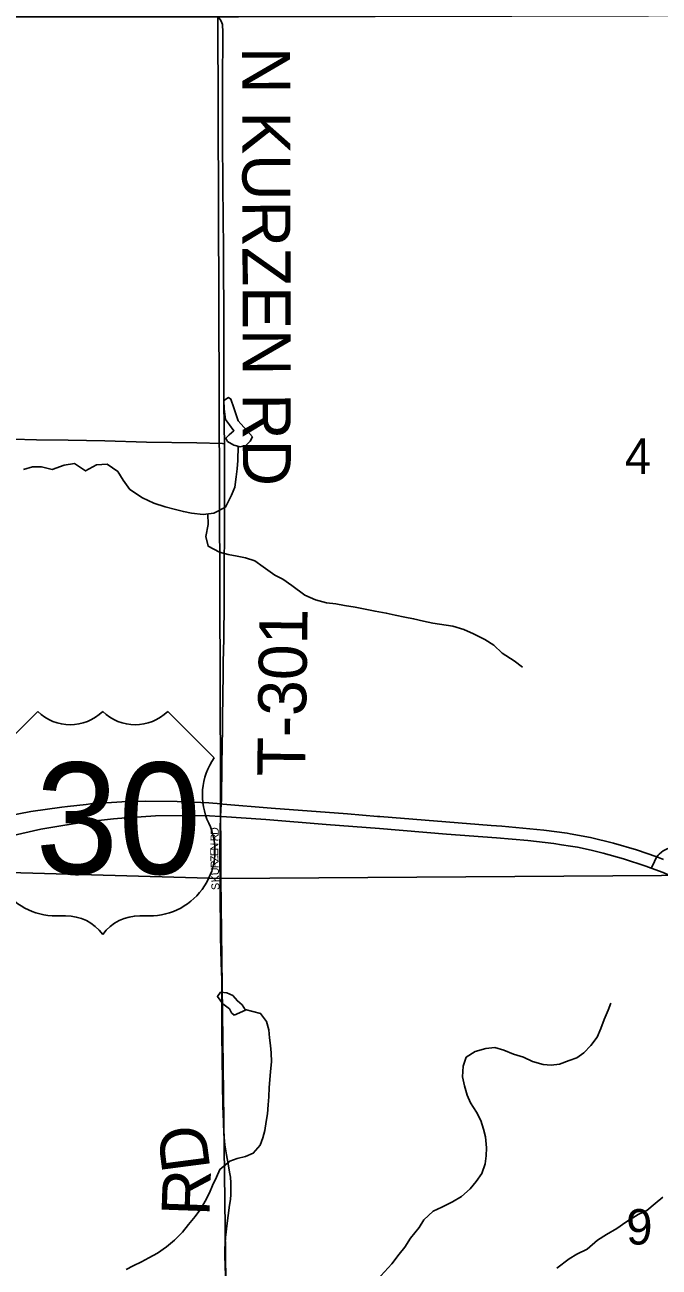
# Model space of a CAD drawing. Extents: x 1985906 to 2360102, y 891258 to 1222054.
# Drawn here: x 2181632 to 2185594, y 1018314 to 1026073 of the extents above; entities that cross this region are included whole.
import ezdxf

# ---------------------------------------------------------------- set-up
doc = ezdxf.new("R2010")
doc.units = 0
for name, color, linetype in [('GM_X_City_Street', 7, 'Continuous'), ('GM_X_City_Street_Text', 7, 'Continuous'), ('GM_X_Minor_Lake', 7, 'Continuous'), ('GM_X_Minor_River', 7, 'Continuous'), ('GM_X_Section', 7, 'Continuous'), ('GM_X_Section_Text', 7, 'Continuous'), ('GM_X_Township_Road', 7, 'Continuous'), ('GM_X_Township_Road_Text', 7, 'Continuous'), ('GM_X_US_Location', 7, 'Continuous'), ('GM_X_US_Route', 7, 'Continuous'), ('GM_X_US_Shield', 7, 'Continuous')]:
    doc.layers.add(name, color=color, linetype=linetype)

msp = doc.modelspace()

# ---------------------------------------------------------------- linework, layer by layer
at = {"layer": 'GM_X_City_Street'}
for points in [[(2182854.9, 1021129.2), (2182857.1, 1021169.1), (2182858.6, 1021207)], [(2182851.8, 1020663.1), (2182850.1, 1020906.6), (2182853.2, 1021070.8), (2182853.6, 1021105.7), (2182854.9, 1021129.2)]]:
    msp.add_lwpolyline(points, dxfattribs=at)
at = {"layer": 'GM_X_Minor_Lake'}
for points in [[(2182965.1, 1023599.6), (2182938.2, 1023681.4), (2182919.5, 1023735.3), (2182903.4, 1023745.2), (2182875.6, 1023726.8), (2182878.2, 1023674.8), (2182884.9, 1023608.7), (2182911.3, 1023574.9), (2182937.8, 1023537.2), (2182908, 1023512.8), (2182888.2, 1023490.6), (2182898.5, 1023470.6), (2182936.8, 1023447), (2182977, 1023437.4), (2183012.9, 1023445.8), (2183040.6, 1023472.2), (2183054.3, 1023500.3)], [(2183054.3, 1023500.3), (2182965.1, 1023599.6)], [(2183010.4, 1019919.7), (2182990, 1019951.5), (2182959.7, 1019977.3), (2182931.3, 1020011), (2182893, 1020026.6), (2182854.9, 1020032.2), (2182835.2, 1020004), (2182869.8, 1019958.3), (2182910.2, 1019926.6), (2182922.5, 1019902.7), (2182938.7, 1019886.9)], [(2182938.7, 1019886.9), (2183010.4, 1019919.7)]]:
    msp.add_lwpolyline(points, dxfattribs=at)
at = {"layer": 'GM_X_Minor_River'}
for points in [[(2181622.9, 1023294.7), (2181680.8, 1023311.3), (2181736.9, 1023311.9), (2181803.1, 1023294.6), (2181878.9, 1023323.5), (2181942.9, 1023332.2), (2182011.5, 1023286.8), (2182079.1, 1023325.6), (2182147.2, 1023328.3), (2182213.8, 1023283), (2182246.4, 1023229.2), (2182287.1, 1023171.6), (2182367.8, 1023118.3), (2182438.2, 1023085), (2182508.6, 1023061.8), (2182572.8, 1023046.4), (2182623, 1023032.9), (2182673.2, 1023023.4), (2182745.4, 1023014.2), (2182813.4, 1023022.9), (2182885.1, 1023059.8), (2182922.3, 1023134.3), (2182943.7, 1023184.6), (2182953, 1023248.8), (2182958.5, 1023299), (2182961.9, 1023351.1), (2182964, 1023440.5)], [(2182776.1, 1023018.1), (2182778.1, 1022952.4), (2182763, 1022878.2), (2182777.7, 1022816.2), (2182848.2, 1022778.9), (2182902.4, 1022765.5), (2182958.6, 1022754), (2183010.7, 1022744.6), (2183069, 1022725.2), (2183121.5, 1022687.7), (2183194.2, 1022636.4), (2183244.5, 1022610.8), (2183299, 1022571.4), (2183381.8, 1022510.2), (2183448.2, 1022480.8), (2183516.5, 1022463.5), (2183574.6, 1022456.1), (2183628.8, 1022446.7), (2183695, 1022435.4), (2183747.2, 1022425.9), (2183819.4, 1022410.7), (2183889.6, 1022399.4), (2183945.9, 1022386), (2184006.1, 1022372.6), (2184060.3, 1022363.2), (2184122.5, 1022347.8), (2184180.7, 1022336.4), (2184305.1, 1022317.7), (2184373.4, 1022296.4), (2184433.8, 1022269), (2184506.2, 1022233.7), (2184560.7, 1022198.2), (2184613.3, 1022148.7), (2184687.9, 1022101.4), (2184740.4, 1022061.9)], [(2182265.1, 1018299.6), (2182309.2, 1018321.9), (2182361.3, 1018348.3), (2182407.4, 1018372.6), (2182461.5, 1018401), (2182517.6, 1018441.4), (2182567.6, 1018481.8), (2182617.6, 1018532.2), (2182655.5, 1018580.6), (2182695.4, 1018630.9), (2182731.3, 1018679.3), (2182759.2, 1018725.5), (2182785, 1018777.8), (2182804.8, 1018824.1), (2182828.7, 1018876.4), (2182850.5, 1018924.6), (2182912.5, 1018975.1), (2182958.6, 1018993.4), (2183010.8, 1019005.7), (2183058.9, 1019026.1), (2183102.9, 1019076.4), (2183118.7, 1019120.7), (2183130.5, 1019166.9), (2183140.2, 1019223.1), (2183148, 1019271.3), (2183151.7, 1019327.4), (2183155.5, 1019377.6), (2183159.1, 1019435.8), (2183162.9, 1019483.9), (2183166.6, 1019536.1), (2183172.3, 1019596.3), (2183170, 1019652.5), (2183165.7, 1019698.6), (2183161.4, 1019746.7), (2183157.1, 1019796.8), (2183140.7, 1019848.9), (2183104.3, 1019898.8), (2183008.8, 1019922.2)], [(2183833.2, 1018234.1), (2183925, 1018334.9), (2183970.9, 1018395.3), (2184004.8, 1018439.6), (2184040.7, 1018496), (2184094.6, 1018562.5), (2184124.5, 1018608.8), (2184182.4, 1018663.2), (2184236.6, 1018689.6), (2184302.7, 1018722.1), (2184358.8, 1018754.5), (2184412.8, 1018802.9), (2184450.7, 1018849.2), (2184486.6, 1018899.6), (2184508.4, 1018959.9), (2184514.1, 1019010.1), (2184515.9, 1019060.2), (2184509.4, 1019128.4), (2184497.1, 1019176.4), (2184480.7, 1019230.5), (2184454.3, 1019282.5), (2184415.8, 1019340.5), (2184395.4, 1019388.5), (2184379, 1019446.6), (2184366.7, 1019502.7), (2184370.3, 1019568.9), (2184388.1, 1019625.1), (2184444.1, 1019661.5), (2184512.4, 1019680), (2184568.6, 1019686.3), (2184623, 1019668.5), (2184683.4, 1019644.8), (2184745.8, 1019625.1), (2184802.2, 1019599.3), (2184868.7, 1019579.6), (2184918.9, 1019575.9), (2184971.2, 1019582.2), (2185031.3, 1019604.6), (2185079.5, 1019620.9), (2185123.5, 1019653.3), (2185167.5, 1019697.6), (2185207.4, 1019750), (2185229.2, 1019804.3), (2185251, 1019860.6), (2185274.8, 1019918.9), (2185292.6, 1019963.1)], [(2184954.2, 1018308.5), (2185032.2, 1018367.1), (2185080.3, 1018395.4), (2185144.5, 1018425.9), (2185208.5, 1018482.4), (2185264.5, 1018518.8), (2185330.7, 1018555.3), (2185386.7, 1018595.7), (2185462.8, 1018642.2), (2185516.9, 1018668.6), (2185568.9, 1018711), (2185616.9, 1018751.4)]]:
    msp.add_lwpolyline(points, dxfattribs=at)
at = {"layer": 'GM_X_Section'}
for points in [[(2182838.6, 1026122.3), (2182966.6, 1026123.5), (2188087.9, 1026135.7), (2188056.2, 1020775.9), (2182857, 1020741)], [(2177583.1, 1026122.8), (2182838.6, 1026122.3), (2182857, 1020741), (2177420.1, 1020896), (2177404.9, 1026121.2)], [(2177420.1, 1020896), (2182857, 1020741), (2182923.5, 1015372.1), (2180741.3, 1015458.5), (2177510.9, 1015487.3)], [(2188056.2, 1020775.9), (2188122.3, 1015429.1), (2182923.5, 1015372.1), (2182857, 1020741)]]:
    msp.add_lwpolyline(points, close=True, dxfattribs=at)
at = {"layer": 'GM_X_Township_Road'}
for points in [[(2182878.3, 1023456.6), (2182877.5, 1023566.2), (2182876.1, 1023713.8), (2182875.9, 1023976.1), (2182875, 1024254.7), (2182873.5, 1024582.6), (2182872.9, 1024681), (2182871.5, 1024861.2), (2182868.6, 1025074.4), (2182866.4, 1025353.2), (2182866.2, 1025533.5), (2182866.8, 1025730.2), (2182869.1, 1025992.5), (2182868.3, 1026041.5), (2182866.9, 1026061), (2182866, 1026073.7), (2182863.4, 1026084.2), (2182859.4, 1026095.1), (2182852.1, 1026106.2), (2182843.2, 1026115.5)], [(2180899.6, 1023501.4), (2181081, 1023497), (2181263, 1023491.5), (2181426.2, 1023486.6), (2181557, 1023484.6), (2181705.3, 1023481.8), (2181901.9, 1023479.4), (2182131.6, 1023473.7), (2182392, 1023466.7), (2182705.9, 1023462.5), (2182865.8, 1023457), (2182878.3, 1023456.6)], [(2182866.6, 1021679.3), (2182866.8, 1021690.4), (2182867.6, 1021731.1), (2182869.9, 1021895.1), (2182871.2, 1022009.8), (2182872, 1022091.8), (2182874.4, 1022239.1), (2182876.4, 1022468.4), (2182878.2, 1022697.9), (2182879.5, 1022894.6), (2182879.8, 1023074.9), (2182880.1, 1023222.4), (2182879.3, 1023320.4), (2182878.3, 1023456.6)], [(2182858.6, 1021207), (2182859.7, 1021233.4), (2182862.7, 1021452.5), (2182866.6, 1021679.3)], [(2182854.1, 1020443.9), (2182852.2, 1020610.9), (2182851.8, 1020663.1)], [(2182857.5, 1020226.5), (2182855.9, 1020281.7), (2182854.7, 1020389.4), (2182854.1, 1020443.9)], [(2182862.5, 1019850.2), (2182861.9, 1019906.6), (2182861.8, 1020013.4), (2182861.8, 1020056.8), (2182861.7, 1020113.2), (2182860.6, 1020155.9), (2182857.6, 1020221.8), (2182857.5, 1020226.5)], [(2182886.6, 1018197.9), (2182882.1, 1018384.6), (2182882.2, 1018428.9), (2182883.2, 1018461), (2182885.7, 1018498.7), (2182895.4, 1018589.6), (2182901.2, 1018636.1), (2182910.9, 1018701.8), (2182916, 1018735.9), (2182918.7, 1018767.6), (2182919.8, 1018807.9), (2182919.1, 1018840.4), (2182916.4, 1018876), (2182911.4, 1018908.1), (2182902.9, 1018958.5), (2182892.1, 1019016.5), (2182882.4, 1019077.3), (2182875.9, 1019145.8), (2182872.1, 1019218.9), (2182868.9, 1019319.9), (2182867, 1019461.2), (2182865.3, 1019629.6), (2182863.6, 1019759.8), (2182862.5, 1019850.2)]]:
    msp.add_lwpolyline(points, dxfattribs=at)
at = {"layer": 'GM_X_US_Route'}
for points in [[(2181508.5, 1021128.6), (2181669.7, 1021159.4), (2181864.3, 1021187.8), (2181899.2, 1021191.4), (2182014.5, 1021203.5), (2182043.3, 1021206.6), (2182207.1, 1021218.9), (2182239, 1021219.8), (2182387.3, 1021224.2), (2182584, 1021222.6), (2182780.5, 1021213.5), (2182858.6, 1021207), (2182868.5, 1021206.2), (2183171.8, 1021181), (2183647.4, 1021144.3), (2183834.5, 1021129.4), (2183848.9, 1021128.2), (2184545.2, 1021072.4), (2184611.1, 1021067.7), (2184873.6, 1021043.7), (2185020.2, 1021023.9), (2185037.4, 1021020.7), (2185165.6, 1020996.6), (2185309.5, 1020962.1), (2185451.7, 1020920.8), (2185579.9, 1020875.9), (2185620.6, 1020860.1)], [(2181896.7, 1021076.5), (2181974.5, 1021089.1), (2182072.9, 1021102.2), (2182186.1, 1021114.6), (2182263.7, 1021120.8)], [(2182263.7, 1021120.8), (2182268.8, 1021121.2), (2182449.3, 1021132.7), (2182629.4, 1021135.6), (2182784.6, 1021132.7), (2182854.9, 1021129.2), (2182861.4, 1021128.7), (2183138.5, 1021109.7), (2183514.9, 1021079.3), (2183847.7, 1021052.6)], [(2177324.2, 1019820.7), (2177853.1, 1019998.2), (2178273.5, 1020138.2), (2178710, 1020281.9), (2178914.6, 1020342.9), (2179068, 1020386), (2179207.4, 1020422.9), (2179363, 1020462.2), (2179549.3, 1020509.1), (2179869.3, 1020588.6), (2180043.9, 1020632.1), (2180249, 1020683.2), (2180768.2, 1020813.3), (2181306.6, 1020947.1), (2181540.1, 1021005.2), (2181731.4, 1021048.7), (2181894.1, 1021076), (2181896.7, 1021076.5)], [(2183847.7, 1021052.6), (2184266.4, 1021018.9), (2184577.7, 1020994.7), (2184774, 1020978.1), (2184937.2, 1020958.9), (2184983.9, 1020952.3), (2185040.2, 1020943.1)], [(2185040.2, 1020943.1), (2185083.5, 1020936.1), (2185169.3, 1020918.2), (2185243.6, 1020900.3), (2185370.4, 1020864.2), (2185511.1, 1020818.2), (2185544.7, 1020805.6)], [(2185544.7, 1020805.6), (2185550, 1020817.2), (2185564.2, 1020848.4), (2185571.2, 1020862.9), (2185579.9, 1020875.9), (2185588.6, 1020886.8), (2185595.1, 1020893.8), (2185609.2, 1020906.4), (2185619.9, 1020913.9), (2185635.9, 1020922.3), (2185643.6, 1020925.6), (2185651.4, 1020928.8), (2185662.5, 1020930.6), (2185679.7, 1020931.1), (2185694.6, 1020929.9), (2185711.6, 1020928), (2185745.3, 1020923.8), (2185786.6, 1020918.6), (2185832.3, 1020912), (2185869.2, 1020906.7)], [(2185544.7, 1020805.6), (2185619.1, 1020777.8), (2185768.1, 1020710.5), (2185900.8, 1020643.6), (2186044.1, 1020563.1), (2186088.7, 1020535.6)]]:
    msp.add_lwpolyline(points, dxfattribs=at)
at = {"layer": 'GM_X_US_Shield'}
for p, q in [((2181712.7, 1021784.8), (2181422.7, 1021494.7)), ((2182814.9, 1021494.7), (2182524.8, 1021784.8)), ((2181828.8, 1020508.6), (2181886.8, 1020508.6)), ((2182350.8, 1020508.6), (2182408.8, 1020508.6))]:
    msp.add_line(p, q, dxfattribs=at)
for centre, radius, start, end in [((2181915.8, 1021991.9), 290, 225.573, 314.427), ((2182321.8, 1021991.9), 290, 225.573, 314.427), ((2183147.5, 1021261.8), 406.1, 144.99907, 205.45288), ((2181824.2, 1020914.6), 406.1, 154.83192, 270.63826), ((2182413.4, 1020914.6), 406.1, 269.36174, 25.16808), ((2181886.8, 1020218.6), 290, 36.8699, 90), ((2182350.8, 1020218.6), 290, 90, 143.1301)]:
    msp.add_arc(centre, radius, start, end, dxfattribs=at)

# ---------------------------------------------------------------- texts
at = {"layer": 'GM_X_City_Street_Text'}
for s, rotation, p in [('R', 88.39705, (2182841.6, 1020972.8)), ('D', 88.40518, (2182842.7, 1021012.4)), ('N', 88.79785, (2182840.3, 1020915.7)), ('E', 90.90159, (2182840.8, 1020881)), ('Z', 92.12723, (2182842.1, 1020846.1)), ('R', 92.0892, (2182843.6, 1020806.5)), ('U', 92.11785, (2182845.2, 1020762.5)), ('K', 92.09885, (2182846.8, 1020718.5)), ('S', 92.10442, (2182848.6, 1020670.2))]:
    msp.add_text(s, height=50, rotation=rotation, dxfattribs=at).set_placement(p)
at = {"layer": 'GM_X_Section_Text'}
for s, p in [('4', (2185379.2, 1023268.5)), ('9', (2185388, 1018455.4))]:
    msp.add_text(s, height=221, rotation=0.00001, dxfattribs=at).set_placement(p)
at = {"layer": 'GM_X_Township_Road_Text'}
for s, rotation, p in [('N KURZEN RD', 270.10261, (2182989.3, 1025933.4)), ('T-301', 89.15891, (2183383.1, 1021376.6)), ('D', 97.44762, (2182791.2, 1018929.6)), ('R', 87.98955, (2182785.1, 1018630.3))]:
    msp.add_text(s, height=300, rotation=rotation, dxfattribs=at).set_placement(p)
at = {"layer": 'GM_X_US_Location'}
for s in ['/', '0']:
    msp.add_text(s, height=1, dxfattribs=at).set_placement((2182118.5, 1021112.2))
msp.add_text('30', height=1, rotation=0.00001, dxfattribs=at).set_placement((2181912, 1020905.2))
at = {"layer": 'GM_X_US_Shield'}
msp.add_text('30', height=696.1, dxfattribs=at).set_placement((2181698.4, 1020769.6))

doc.saveas('drawing.dxf')
